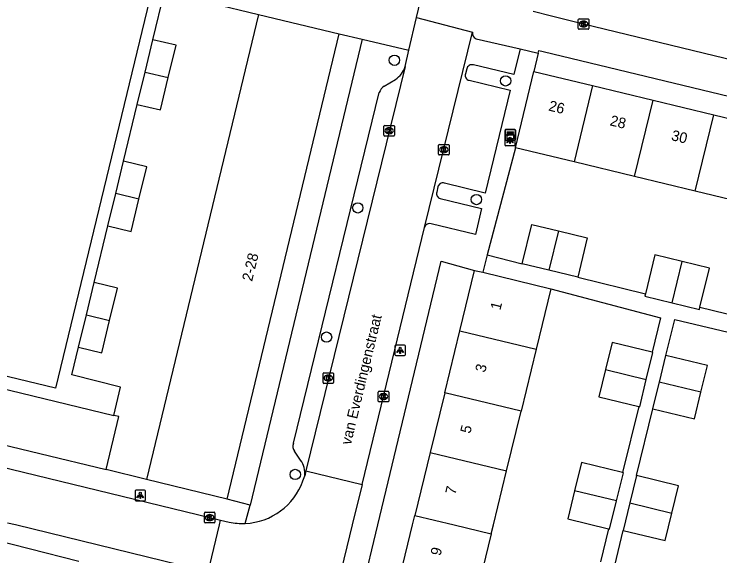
# Model space of a CAD drawing. Extents: x 162812 to 163818, y 381639 to 382470.
# Drawn here: x 163249.1 to 163316.1, y 382247.1 to 382298.5 of the extents above; entities that cross this region are included whole.
import ezdxf

# ---------------------------------------------------------------- set-up
doc = ezdxf.new("R2010")
doc.units = 0
for name, color, linetype in [('IMGEO_Boom', 7, 'Continuous'), ('IMGEO_Kast', 7, 'Continuous'), ('IMGEO_Kolk', 7, 'Continuous'), ('IMGEO_Lichtpunt', 7, 'Continuous'), ('IMGEO_Openbare_ruimte_label', 7, 'Continuous'), ('IMGEO_Pand', 7, 'Continuous'), ('IMGEO_Pand_nummerreeks', 7, 'Continuous'), ('IMGEO_Rijbaan_lokaal_gesloten', 7, 'Continuous'), ('IMGEO_Rijbaan_lokaal_open', 7, 'Continuous'), ('IMGEO_Voetpad_open', 7, 'Continuous')]:
    doc.layers.add(name, color=color, linetype=linetype)

msp = doc.modelspace()

# ---------------------------------------------------------------- linework, layer by layer
at = {"layer": 'IMGEO_Boom'}
for centre in [(163285.214, 382294.084), (163295.773, 382292.134), (163292.996, 382280.873), (163281.738, 382280.081), (163278.779, 382267.824), (163275.812, 382254.794)]:
    msp.add_circle(centre, 0.489, dxfattribs=at)
at = {"layer": 'IMGEO_Kast'}
for p, q in [((163295.711, 382286.593), (163295.711, 382287.434)), ((163295.711, 382287.434), (163295.711, 382286.593)), ((163295.786, 382287.518), (163296.627, 382287.518)), ((163296.627, 382287.518), (163295.786, 382287.518)), ((163296.711, 382287.443), (163296.711, 382286.602)), ((163296.711, 382286.602), (163296.711, 382287.443)), ((163296.636, 382286.518), (163295.795, 382286.518)), ((163295.795, 382286.518), (163296.636, 382286.518))]:
    msp.add_line(p, q, dxfattribs=at)
for points in [[(163295.906, 382287.308), (163296.506, 382287.308), (163296.506, 382287.223), (163295.906, 382287.223), (163295.906, 382287.308)], [(163295.906, 382287.133), (163296.506, 382287.133), (163296.506, 382286.644), (163295.906, 382286.644), (163295.906, 382287.133)]]:
    msp.add_lwpolyline(points, dxfattribs=at)
msp.add_circle((163295.99, 382286.982), 0.0377, dxfattribs=at)
for centre, start, end in [((163295.789, 382287.44), 92.4484, 184.28452), ((163295.789, 382287.44), 92.4484, 184.28452), ((163296.633, 382287.44), 2.4484, 94.28452), ((163296.633, 382287.44), 2.4484, 94.28452), ((163295.789, 382286.596), 182.4484, 274.28452), ((163295.789, 382286.596), 182.4484, 274.28452), ((163296.633, 382286.596), 272.4484, 4.28452), ((163296.633, 382286.596), 272.4484, 4.28452)]:
    msp.add_arc(centre, 0.0779, start, end, dxfattribs=at)
at = {"layer": 'IMGEO_Kolk'}
for p, q in [((163302.669, 382297.099), (163302.669, 382297.951)), ((163302.744, 382298.025), (163303.596, 382298.025)), ((163303.157, 382297.805), (163303.182, 382297.805)), ((163303.67, 382297.951), (163303.67, 382297.099)), ((163303.596, 382297.025), (163302.744, 382297.025)), ((163303.18, 382297.245), (163303.155, 382297.245)), ((163284.219, 382286.972), (163284.219, 382287.824)), ((163284.294, 382287.898), (163285.146, 382287.898)), ((163284.707, 382287.678), (163284.732, 382287.678)), ((163285.22, 382287.824), (163285.22, 382286.972)), ((163284.73, 382287.118), (163284.705, 382287.118)), ((163285.146, 382286.898), (163284.294, 382286.898)), ((163289.41, 382285.175), (163289.41, 382286.027)), ((163289.485, 382286.101), (163290.337, 382286.101)), ((163289.898, 382285.881), (163289.923, 382285.881)), ((163290.411, 382286.027), (163290.411, 382285.175)), ((163290.337, 382285.101), (163289.485, 382285.101)), ((163289.921, 382285.321), (163289.896, 382285.321)), ((163278.44, 382263.511), (163278.44, 382264.363)), ((163278.515, 382264.437), (163279.367, 382264.437)), ((163278.928, 382264.217), (163278.953, 382264.217)), ((163279.441, 382264.363), (163279.441, 382263.511)), ((163278.951, 382263.657), (163278.926, 382263.657)), ((163279.367, 382263.437), (163278.515, 382263.437)), ((163283.681, 382261.76), (163283.681, 382262.612)), ((163283.756, 382262.686), (163284.608, 382262.686)), ((163284.169, 382262.466), (163284.194, 382262.466)), ((163284.682, 382262.612), (163284.682, 382261.76)), ((163284.608, 382261.686), (163283.756, 382261.686)), ((163284.192, 382261.906), (163284.167, 382261.906)), ((163267.186, 382250.275), (163267.186, 382251.127)), ((163267.261, 382251.201), (163268.113, 382251.201)), ((163267.674, 382250.981), (163267.699, 382250.981)), ((163268.187, 382251.127), (163268.187, 382250.275)), ((163268.113, 382250.201), (163267.261, 382250.201)), ((163267.697, 382250.421), (163267.672, 382250.421))]:
    msp.add_line(p, q, dxfattribs=at)
for points in [[(163302.669, 382297.099), (163302.669, 382297.951)], [(163302.744, 382298.025), (163303.596, 382298.025)], [(163302.99, 382297.725), (163303.113, 382297.725), (163303.113, 382297.574), (163303.243, 382297.725), (163303.407, 382297.725), (163303.261, 382297.574), (163303.414, 382297.325), (163303.262, 382297.325), (163303.177, 382297.489), (163303.113, 382297.422), (163303.113, 382297.325), (163302.99, 382297.325), (163302.99, 382297.725)], [(163303.67, 382297.951), (163303.67, 382297.099)], [(163303.596, 382297.025), (163302.744, 382297.025)], [(163284.219, 382286.972), (163284.219, 382287.824)], [(163284.294, 382287.898), (163285.146, 382287.898)], [(163285.22, 382287.824), (163285.22, 382286.972)], [(163284.54, 382287.598), (163284.663, 382287.598), (163284.663, 382287.447), (163284.793, 382287.598), (163284.957, 382287.598), (163284.811, 382287.447), (163284.964, 382287.198), (163284.812, 382287.198), (163284.727, 382287.362), (163284.663, 382287.295), (163284.663, 382287.198), (163284.54, 382287.198), (163284.54, 382287.598)], [(163285.146, 382286.898), (163284.294, 382286.898)], [(163289.41, 382285.175), (163289.41, 382286.027)], [(163289.485, 382286.101), (163290.337, 382286.101)], [(163289.731, 382285.801), (163289.854, 382285.801), (163289.854, 382285.65), (163289.984, 382285.801), (163290.148, 382285.801), (163290.002, 382285.65), (163290.155, 382285.401), (163290.003, 382285.401), (163289.918, 382285.565), (163289.854, 382285.498), (163289.854, 382285.401), (163289.731, 382285.401), (163289.731, 382285.801)], [(163290.411, 382286.027), (163290.411, 382285.175)], [(163290.337, 382285.101), (163289.485, 382285.101)], [(163278.44, 382263.511), (163278.44, 382264.363)], [(163278.515, 382264.437), (163279.367, 382264.437)], [(163279.441, 382264.363), (163279.441, 382263.511)], [(163278.761, 382264.137), (163278.884, 382264.137), (163278.884, 382263.986), (163279.014, 382264.137), (163279.178, 382264.137), (163279.032, 382263.986), (163279.185, 382263.737), (163279.033, 382263.737), (163278.948, 382263.901), (163278.884, 382263.834), (163278.884, 382263.737), (163278.761, 382263.737), (163278.761, 382264.137)], [(163279.367, 382263.437), (163278.515, 382263.437)], [(163283.681, 382261.76), (163283.681, 382262.612)], [(163283.756, 382262.686), (163284.608, 382262.686)], [(163284.002, 382262.386), (163284.125, 382262.386), (163284.125, 382262.235), (163284.255, 382262.386), (163284.419, 382262.386), (163284.273, 382262.235), (163284.426, 382261.986), (163284.274, 382261.986), (163284.189, 382262.15), (163284.125, 382262.083), (163284.125, 382261.986), (163284.002, 382261.986), (163284.002, 382262.386)], [(163284.682, 382262.612), (163284.682, 382261.76)], [(163284.608, 382261.686), (163283.756, 382261.686)], [(163267.186, 382250.275), (163267.186, 382251.127)], [(163267.261, 382251.201), (163268.113, 382251.201)], [(163267.507, 382250.901), (163267.63, 382250.901), (163267.63, 382250.75), (163267.76, 382250.901), (163267.924, 382250.901), (163267.778, 382250.75), (163267.931, 382250.501), (163267.779, 382250.501), (163267.694, 382250.665), (163267.63, 382250.598), (163267.63, 382250.501), (163267.507, 382250.501), (163267.507, 382250.901)], [(163268.187, 382251.127), (163268.187, 382250.275)], [(163268.113, 382250.201), (163267.261, 382250.201)]]:
    msp.add_lwpolyline(points, dxfattribs=at)
for centre, start, end in [((163302.746, 382297.949), 91.55205, 178.44795), ((163302.746, 382297.949), 91.55205, 178.44795), ((163303.594, 382297.949), 1.55205, 88.44795), ((163303.594, 382297.949), 1.55205, 88.44795), ((163302.746, 382297.101), 181.55205, 268.44795), ((163302.746, 382297.101), 181.55205, 268.44795), ((163303.594, 382297.101), 271.55205, 358.44795), ((163303.594, 382297.101), 271.55205, 358.44795), ((163284.296, 382287.822), 91.55205, 178.44795), ((163284.296, 382287.822), 91.55205, 178.44795), ((163285.144, 382287.822), 1.55205, 88.44795), ((163285.144, 382287.822), 1.55205, 88.44795), ((163284.296, 382286.974), 181.55205, 268.44795), ((163284.296, 382286.974), 181.55205, 268.44795), ((163285.144, 382286.974), 271.55205, 358.44795), ((163285.144, 382286.974), 271.55205, 358.44795), ((163289.487, 382286.025), 91.55205, 178.44795), ((163289.487, 382286.025), 91.55205, 178.44795), ((163290.335, 382286.025), 1.55205, 88.44795), ((163290.335, 382286.025), 1.55205, 88.44795), ((163289.487, 382285.177), 181.55205, 268.44795), ((163289.487, 382285.177), 181.55205, 268.44795), ((163290.335, 382285.177), 271.55205, 358.44795), ((163290.335, 382285.177), 271.55205, 358.44795), ((163278.517, 382264.361), 91.55205, 178.44795), ((163278.517, 382264.361), 91.55205, 178.44795), ((163279.365, 382264.361), 1.55205, 88.44795), ((163279.365, 382264.361), 1.55205, 88.44795), ((163278.517, 382263.513), 181.55205, 268.44795), ((163278.517, 382263.513), 181.55205, 268.44795), ((163279.365, 382263.513), 271.55205, 358.44795), ((163279.365, 382263.513), 271.55205, 358.44795), ((163283.758, 382262.61), 91.55205, 178.44795), ((163283.758, 382262.61), 91.55205, 178.44795), ((163284.606, 382262.61), 1.55205, 88.44795), ((163284.606, 382262.61), 1.55205, 88.44795), ((163283.758, 382261.762), 181.55205, 268.44795), ((163283.758, 382261.762), 181.55205, 268.44795), ((163284.606, 382261.762), 271.55205, 358.44795), ((163284.606, 382261.762), 271.55205, 358.44795), ((163267.263, 382251.125), 91.55205, 178.44795), ((163267.263, 382251.125), 91.55205, 178.44795), ((163268.111, 382251.125), 1.55205, 88.44795), ((163268.111, 382251.125), 1.55205, 88.44795), ((163267.263, 382250.277), 181.55205, 268.44795), ((163267.263, 382250.277), 181.55205, 268.44795), ((163268.111, 382250.277), 271.55205, 358.44795), ((163268.111, 382250.277), 271.55205, 358.44795)]:
    msp.add_arc(centre, 0.0765, start, end, dxfattribs=at)
for centre, major_axis, ratio, start_param, end_param in [((163303.156, 382297.525), (-0.387, 0.002), 0.722429, 4.712389, 7.853982), ((163303.181, 382297.525), (-0.39, 0.002), 0.717154, 1.570796, 4.712389), ((163284.706, 382287.398), (-0.387, 0.002), 0.722429, 4.712389, 7.853982), ((163284.731, 382287.398), (-0.39, 0.002), 0.717154, 1.570796, 4.712389), ((163289.897, 382285.601), (-0.387, 0.002), 0.722429, 4.712389, 7.853982), ((163289.922, 382285.601), (-0.39, 0.002), 0.717154, 1.570796, 4.712389), ((163278.927, 382263.937), (-0.387, 0.002), 0.722429, 4.712389, 7.853982), ((163278.952, 382263.937), (-0.39, 0.002), 0.717154, 1.570796, 4.712389), ((163284.168, 382262.186), (-0.387, 0.002), 0.722429, 4.712389, 7.853982), ((163284.193, 382262.186), (-0.39, 0.002), 0.717154, 1.570796, 4.712389), ((163267.673, 382250.701), (-0.387, 0.002), 0.722429, 4.712389, 7.853982), ((163267.698, 382250.701), (-0.39, 0.002), 0.717154, 1.570796, 4.712389)]:
    msp.add_ellipse(centre, major_axis=major_axis, ratio=ratio, start_param=start_param, end_param=end_param, dxfattribs=at)
at = {"layer": 'IMGEO_Lichtpunt'}
for p, q in [((163296.59, 382286.982), (163295.782, 382286.982)), ((163296.59, 382286.982), (163295.782, 382286.982)), ((163295.688, 382286.887), (163295.688, 382286.08)), ((163295.688, 382286.887), (163295.688, 382286.08)), ((163296.684, 382286.08), (163296.684, 382286.887)), ((163296.684, 382286.08), (163296.684, 382286.887)), ((163295.782, 382285.986), (163296.59, 382285.986)), ((163295.782, 382285.986), (163296.59, 382285.986)), ((163285.261, 382266.974), (163285.261, 382266.167)), ((163285.261, 382266.974), (163285.261, 382266.167)), ((163286.163, 382267.069), (163285.355, 382267.069)), ((163286.163, 382267.069), (163285.355, 382267.069)), ((163286.257, 382266.167), (163286.257, 382266.974)), ((163286.257, 382266.167), (163286.257, 382266.974)), ((163285.355, 382266.073), (163286.163, 382266.073)), ((163285.355, 382266.073), (163286.163, 382266.073)), ((163260.601, 382253.202), (163260.601, 382252.395)), ((163260.601, 382253.202), (163260.601, 382252.395)), ((163261.503, 382253.297), (163260.695, 382253.297)), ((163261.503, 382253.297), (163260.695, 382253.297)), ((163261.597, 382252.395), (163261.597, 382253.202)), ((163261.597, 382252.395), (163261.597, 382253.202)), ((163260.695, 382252.301), (163261.503, 382252.301)), ((163260.695, 382252.301), (163261.503, 382252.301))]:
    msp.add_line(p, q, dxfattribs=at)
for points in [[(163296.062, 382286.551), (163296.101, 382286.523), (163295.913, 382286.261), (163295.875, 382286.288), (163296.062, 382286.551)], [(163296.164, 382286.503), (163296.211, 382286.503), (163296.211, 382286.181), (163296.164, 382286.181), (163296.164, 382286.503)], [(163296.274, 382286.523), (163296.312, 382286.55), (163296.499, 382286.288), (163296.46, 382286.26), (163296.274, 382286.523)], [(163285.635, 382266.638), (163285.674, 382266.61), (163285.486, 382266.348), (163285.448, 382266.375), (163285.635, 382266.638)], [(163285.737, 382266.59), (163285.784, 382266.59), (163285.784, 382266.268), (163285.737, 382266.268), (163285.737, 382266.59)], [(163285.847, 382266.61), (163285.885, 382266.637), (163286.072, 382266.375), (163286.033, 382266.347), (163285.847, 382266.61)], [(163260.975, 382252.866), (163261.014, 382252.838), (163260.826, 382252.576), (163260.788, 382252.603), (163260.975, 382252.866)], [(163261.077, 382252.818), (163261.124, 382252.818), (163261.124, 382252.496), (163261.077, 382252.496), (163261.077, 382252.818)], [(163261.187, 382252.838), (163261.225, 382252.865), (163261.412, 382252.603), (163261.373, 382252.575), (163261.187, 382252.838)]]:
    msp.add_lwpolyline(points, dxfattribs=at)
for centre in [(163296.187, 382286.685), (163285.76, 382266.772), (163261.1, 382253)]:
    msp.add_circle(centre, 0.0994, dxfattribs=at)
for centre, start, end in [((163295.782, 382286.887), 90, 180), ((163295.782, 382286.887), 90, 180), ((163296.59, 382286.887), 0, 90), ((163296.59, 382286.887), 0, 90), ((163295.782, 382286.08), 180, 270), ((163295.782, 382286.08), 180, 270), ((163296.59, 382286.08), 270, 0), ((163296.59, 382286.08), 270, 360), ((163285.355, 382266.974), 90, 180), ((163285.355, 382266.974), 90, 180), ((163286.163, 382266.974), 0, 90), ((163286.163, 382266.974), 0, 90), ((163285.355, 382266.167), 180, 270), ((163285.355, 382266.167), 180, 270), ((163286.163, 382266.167), 270, 0), ((163286.163, 382266.167), 270, 360), ((163260.695, 382253.202), 90, 180), ((163260.695, 382253.202), 90, 180), ((163261.503, 382253.202), 0, 90), ((163261.503, 382253.202), 0, 90), ((163260.695, 382252.395), 180, 270), ((163260.695, 382252.395), 180, 270), ((163261.503, 382252.395), 270, 0), ((163261.503, 382252.395), 270, 360)]:
    msp.add_arc(centre, 0.0946, start, end, dxfattribs=at)
at = {"layer": 'IMGEO_Pand'}
for points in [[(163272.32, 382298.437), (163261.691, 382254.301)], [(163272.32, 382298.437), (163279.971, 382296.595)], [(163269.342, 382252.458), (163279.971, 382296.595)], [(163261.556, 382292.972), (163262.297, 382296.038)], [(163263.754, 382292.442), (163264.494, 382295.508), (163262.297, 382296.038)], [(163296.693, 382285.79), (163298.44, 382293.026)], [(163298.44, 382293.026), (163304.018, 382291.681)], [(163260.816, 382289.905), (163261.556, 382292.972)], [(163260.816, 382289.905), (163263.013, 382289.375), (163263.754, 382292.442)], [(163261.556, 382292.972), (163263.754, 382292.442)], [(163304.018, 382291.681), (163302.268, 382284.446)], [(163304.018, 382291.681), (163309.765, 382290.295)], [(163308.015, 382283.06), (163309.765, 382290.295)], [(163309.765, 382290.295), (163315.516, 382288.908)], [(163313.766, 382281.673), (163315.516, 382288.908)], [(163315.516, 382288.908), (163321.414, 382287.486)], [(163302.268, 382284.446), (163296.693, 382285.79)], [(163258.773, 382281.448), (163259.515, 382284.52)], [(163260.97, 382280.918), (163261.712, 382283.99), (163259.515, 382284.52)], [(163308.015, 382283.06), (163302.268, 382284.446)], [(163313.766, 382281.673), (163308.015, 382283.06)], [(163319.664, 382280.251), (163313.766, 382281.673)], [(163258.031, 382278.376), (163258.773, 382281.448)], [(163260.97, 382280.918), (163258.773, 382281.448)], [(163258.031, 382278.376), (163260.228, 382277.846), (163260.97, 382280.918)], [(163297.344, 382274.778), (163298.246, 382278.508), (163300.787, 382277.893)], [(163300.787, 382277.893), (163299.885, 382274.163)], [(163300.787, 382277.893), (163303.52, 382277.232), (163302.618, 382273.502)], [(163312.514, 382275.001), (163309.921, 382275.626), (163309.032, 382271.936)], [(163311.567, 382271.072), (163312.514, 382275.001)], [(163314.214, 382270.671), (163315.108, 382274.375), (163312.514, 382275.001)], [(163299.885, 382274.163), (163297.344, 382274.778)], [(163291.429, 382268.42), (163292.829, 382274.157)], [(163292.829, 382274.157), (163293.592, 382273.971)], [(163293.592, 382273.971), (163300.067, 382272.392)], [(163302.618, 382273.502), (163299.885, 382274.163)], [(163255.992, 382269.939), (163256.734, 382273.011)], [(163258.189, 382269.409), (163258.931, 382272.481), (163256.734, 382273.011)], [(163300.067, 382272.392), (163298.673, 382266.677)], [(163309.032, 382271.936), (163308.974, 382271.697), (163311.567, 382271.072)], [(163311.567, 382271.072), (163314.16, 382270.446), (163314.214, 382270.671)], [(163255.25, 382266.867), (163255.992, 382269.939)], [(163255.992, 382269.939), (163258.189, 382269.409)], [(163255.25, 382266.867), (163257.447, 382266.337), (163258.189, 382269.409)], [(163289.992, 382262.529), (163291.429, 382268.42)], [(163291.429, 382268.42), (163298.673, 382266.677)], [(163309.674, 382266.383), (163305.874, 382267.31), (163305.246, 382264.738)], [(163298.673, 382266.677), (163297.235, 382260.786)], [(163309.121, 382263.792), (163309.749, 382266.365), (163309.674, 382266.383)], [(163310.984, 382266.074), (163310.943, 382266.084), (163310.327, 382263.562)], [(163314.3, 382262.592), (163314.916, 382265.114), (163310.984, 382266.074)], [(163305.246, 382264.738), (163304.618, 382262.165), (163308.406, 382261.24)], [(163305.246, 382264.738), (163309.121, 382263.792)], [(163308.406, 382261.24), (163308.493, 382261.219), (163309.121, 382263.792)], [(163310.327, 382263.562), (163309.711, 382261.039), (163309.754, 382261.028)], [(163314.3, 382262.592), (163310.327, 382263.562)], [(163245.227, 382258.308), (163246.436, 382263.313), (163258.585, 382260.401)], [(163289.992, 382262.529), (163288.615, 382256.885)], [(163297.235, 382260.786), (163289.992, 382262.529)], [(163309.754, 382261.028), (163313.684, 382260.069), (163314.3, 382262.592)], [(163257.862, 382255.255), (163259.071, 382260.284), (163258.585, 382260.401)], [(163295.858, 382255.141), (163297.235, 382260.786)], [(163245.227, 382258.308), (163257.862, 382255.255)], [(163288.615, 382256.885), (163287.154, 382250.896)], [(163288.615, 382256.885), (163295.858, 382255.141)], [(163306.86, 382254.972), (163302.973, 382255.92), (163302.321, 382253.245)], [(163294.397, 382249.153), (163294.604, 382250), (163295.858, 382255.141)], [(163306.293, 382252.276), (163306.945, 382254.951), (163306.86, 382254.972)], [(163269.342, 382252.458), (163261.691, 382254.301)], [(163308.205, 382254.678), (163308.187, 382254.682), (163307.554, 382252.085)], [(163311.547, 382251.111), (163312.18, 382253.708), (163308.205, 382254.678)], [(163302.321, 382253.245), (163301.668, 382250.57), (163305.542, 382249.625)], [(163306.293, 382252.276), (163302.321, 382253.245)], [(163305.542, 382249.625), (163305.64, 382249.601), (163306.293, 382252.276)], [(163307.554, 382252.085), (163306.92, 382249.488), (163306.939, 382249.483)], [(163307.554, 382252.085), (163311.547, 382251.111)], [(163285.788, 382245.299), (163286.935, 382250), (163287.154, 382250.896)], [(163287.154, 382250.896), (163290.878, 382250), (163294.397, 382249.153)], [(163306.939, 382249.483), (163310.913, 382248.515), (163311.547, 382251.111)], [(163294.397, 382249.153), (163293.032, 382243.556)]]:
    msp.add_lwpolyline(points, dxfattribs=at)
at = {"layer": 'IMGEO_Rijbaan_lokaal_gesloten'}
msp.add_lwpolyline([(163338.678, 382288.902), (163327.971, 382291.496), (163303.171, 382297.527), (163300.124, 382298.283), (163298.385, 382298.714)], dxfattribs=at)
at = {"layer": 'IMGEO_Rijbaan_lokaal_open'}
for points in [[(163286.595, 382295.05), (163286.595, 382295.052), (163287.315, 382298.14)], [(163287.315, 382298.14), (163292.612, 382296.761)], [(163288.086, 382278.226), (163292.612, 382296.761)], [(163286.23, 382293.488), (163286.595, 382295.05)], [(163286.23, 382293.488), (163276.823, 382255.144)], [(163282.149, 382253.841), (163288.086, 382278.226)], [(163214.495, 382263.638), (163267.687, 382250.701), (163268.719, 382250.464)], [(163276.823, 382255.144), (163276.705, 382254.661)], [(163276.823, 382255.144), (163282.149, 382253.841)], [(163276.536, 382254.173), (163276.705, 382254.661)], [(163282.149, 382253.841), (163281.214, 382250), (163277.825, 382236.079)], [(163267.529, 382245.521), (163266.425, 382245.801), (163249.251, 382250), (163248.5, 382250.182)], [(163267.529, 382245.521), (163268.607, 382250), (163268.719, 382250.464)], [(163268.719, 382250.464), (163269.549, 382250.274)]]:
    msp.add_lwpolyline(points, dxfattribs=at)
for centre, radius, start, end in [((163270.802, 382256.237), 6.094, 272.44197, 340.19809), ((163270.802, 382256.216), 6.073, 258.09668, 272.45753)]:
    msp.add_arc(centre, radius, start, end, dxfattribs=at)
at = {"layer": 'IMGEO_Voetpad_open'}
for points in [[(163262.216, 382300.897), (163253.055, 382262.982), (163237.933, 382266.607), (163247.107, 382304.575)], [(163287.315, 382298.14), (163288.041, 382301.212)], [(163262.297, 382296.038), (163263.401, 382300.608)], [(163263.401, 382300.608), (163272.32, 382298.437)], [(163279.971, 382296.595), (163282.171, 382296.082)], [(163282.171, 382296.082), (163271.528, 382251.889)], [(163282.171, 382296.082), (163286.595, 382295.05)], [(163292.96, 382296.13), (163297.144, 382295.169)], [(163297.144, 382295.169), (163296.558, 382292.739), (163292.712, 382293.645)], [(163297.144, 382295.169), (163298.855, 382294.776)], [(163298.855, 382294.776), (163298.913, 382295.022), (163299.331, 382294.921), (163333.855, 382286.596)], [(163298.855, 382294.776), (163298.44, 382293.026)], [(163292.088, 382293.269), (163291.961, 382292.787)], [(163284.233, 382291.643), (163285.311, 382292.274)], [(163292.307, 382292.185), (163296.199, 382291.254), (163293.841, 382281.481), (163289.958, 382282.431)], [(163275.64, 382257.749), (163283.77, 382291.016)], [(163259.515, 382284.52), (163260.816, 382289.905)], [(163296.693, 382285.79), (163294.027, 382275.628)], [(163289.334, 382282.067), (163289.244, 382281.581)], [(163289.57, 382280.962), (163293.495, 382280.015), (163292.918, 382277.564), (163288.702, 382278.578)], [(163256.734, 382273.011), (163258.031, 382278.376)], [(163294.027, 382275.628), (163293.592, 382273.971)], [(163294.027, 382275.628), (163297.344, 382274.778)], [(163274.71, 382212.82), (163283.634, 382250), (163289.642, 382275.033), (163292.829, 382274.157)], [(163302.618, 382273.502), (163309.032, 382271.936)], [(163300.067, 382272.392), (163310.48, 382269.65), (163309.674, 382266.383)], [(163314.214, 382270.671), (163320.561, 382269.121)], [(163310.984, 382266.074), (163311.819, 382269.497), (163322.474, 382266.968)], [(163258.585, 382260.401), (163259.227, 382263.076), (163254.614, 382264.233), (163255.25, 382266.867)], [(163308.406, 382261.24), (163306.86, 382254.972)], [(163308.205, 382254.678), (163309.754, 382261.028)], [(163276.316, 382256.147), (163275.738, 382256.988)], [(163261.691, 382254.301), (163257.862, 382255.255)], [(163271.528, 382251.889), (163269.342, 382252.458)], [(163271.062, 382250.149), (163271.528, 382251.889)], [(163305.542, 382249.625), (163304.772, 382246.503)], [(163306.125, 382246.146), (163306.939, 382249.483)], [(163255.26, 382246.533), (163245.824, 382248.922)]]:
    msp.add_lwpolyline(points, dxfattribs=at)
for centre, radius, start, end in [((163293.184, 382296.665), 0.58, 170.45714, 247.29682), ((163292.565, 382293.182), 0.485, 72.42786, 169.71546), ((163284.126, 382294.126), 2.199, 302.61713, 343.13131), ((163292.388, 382292.632), 0.454, 160.06322, 259.71312), ((163284.994, 382290.597), 1.293, 126.02162, 161.09132), ((163289.823, 382281.946), 0.503, 74.39224, 166.12064), ((163289.704, 382281.428), 0.485, 161.58025, 253.96735), ((163288.579, 382278.077), 0.515, 76.2457, 163.24406), ((163276.379, 382257.457), 0.794, 158.45641, 216.21968), ((163274.558, 382254.893), 2.16, 353.83975, 35.49929)]:
    msp.add_arc(centre, radius, start, end, dxfattribs=at)

# ---------------------------------------------------------------- texts
at = {"layer": 'IMGEO_Openbare_ruimte_label'}
msp.add_text('van Everdingenstraat', height=1, rotation=76.51987, dxfattribs=at).set_placement((163281.077, 382257.539))
at = {"layer": 'IMGEO_Pand_nummerreeks'}
for s, rotation, p in [('26', 346.44239, (163299.78, 382289.329)), ('28', 346.44239, (163305.606, 382287.924)), ('30', 346.44239, (163311.429, 382286.52)), ('2-28', 76.45994, (163271.709, 382273.054)), ('1', 76.2889, (163295.27, 382270.324)), ('3', 76.2889, (163293.829, 382264.415)), ('5', 76.2889, (163292.414, 382258.617)), ('7', 76.2889, (163290.999, 382252.819)), ('9', 76.2889, (163289.585, 382247.021))]:
    msp.add_text(s, height=1, rotation=rotation, dxfattribs=at).set_placement(p)

doc.saveas('drawing.dxf')
